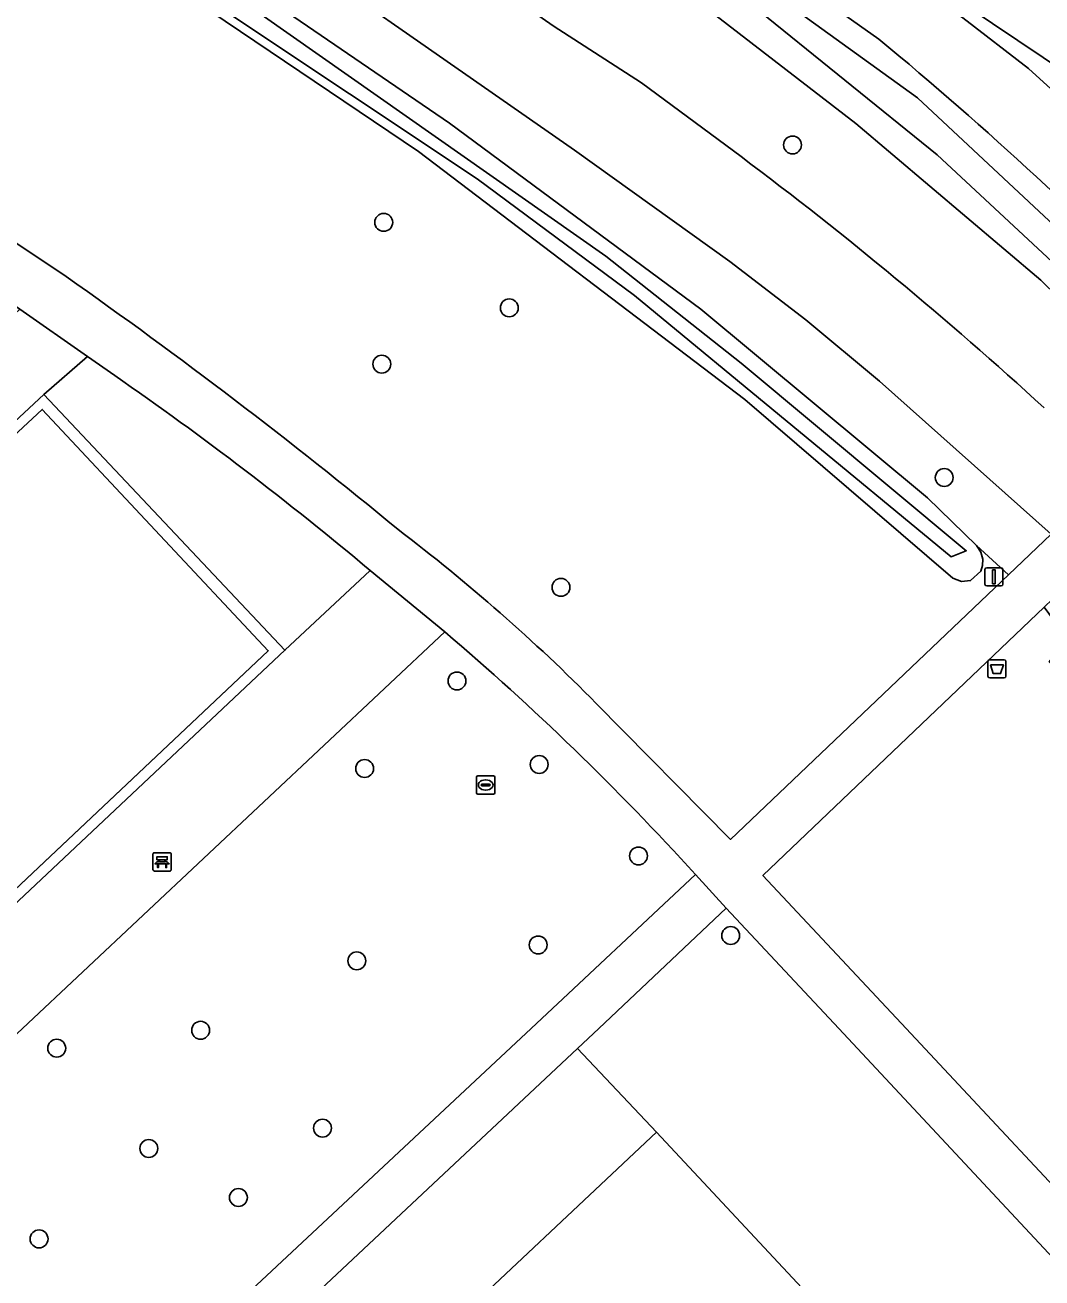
# Model space of a CAD drawing. Extents: x 157445 to 158888, y 383061 to 384688.
# Drawn here: x 158150.7 to 158206.3, y 384236.4 to 384304.9 of the extents above; entities that cross this region are included whole.
import ezdxf

# ---------------------------------------------------------------- set-up
doc = ezdxf.new("R2010")
doc.units = 0
for name, color, linetype in [('IMGEO_Afvalbak', 7, 'Continuous'), ('IMGEO_Bank', 7, 'Continuous'), ('IMGEO_Berm_groen', 7, 'Continuous'), ('IMGEO_Boom', 7, 'Continuous'), ('IMGEO_Greppel_droge_sloot', 7, 'Continuous'), ('IMGEO_Groenvoorziening', 7, 'Continuous'), ('IMGEO_Hek', 7, 'Continuous'), ('IMGEO_Loofbos', 7, 'Continuous'), ('IMGEO_Oever', 7, 'Continuous'), ('IMGEO_Rijbaan_lokaal_gesloten', 7, 'Continuous'), ('IMGEO_Rioolput', 7, 'Continuous'), ('IMGEO_Terreindeel_gesloten', 7, 'Continuous'), ('IMGEO_Terreindeel_halfverhard', 7, 'Continuous'), ('IMGEO_Terreindeel_open', 7, 'Continuous'), ('IMGEO_Verkeersbordpaal', 7, 'Continuous'), ('IMGEO_Voetpad_halfverhard', 7, 'Continuous'), ('IMGEO_Waterloop', 7, 'Continuous')]:
    doc.layers.add(name, color=color, linetype=linetype)

msp = doc.modelspace()

# ---------------------------------------------------------------- linework, layer by layer
at = {"layer": 'IMGEO_Afvalbak'}
for p, q in [((158203.308, 384269.262), (158203.308, 384270.062)), ((158203.308, 384270.062), (158203.308, 384269.262)), ((158203.408, 384270.162), (158204.198, 384270.162)), ((158204.198, 384270.162), (158203.408, 384270.162)), ((158204.298, 384270.062), (158204.298, 384269.262)), ((158204.298, 384269.262), (158204.298, 384270.062)), ((158204.198, 384269.162), (158203.408, 384269.162)), ((158203.408, 384269.162), (158204.198, 384269.162))]:
    msp.add_line(p, q, dxfattribs=at)
msp.add_lwpolyline([(158203.451, 384269.876), (158204.155, 384269.876), (158204.006, 384269.406), (158203.6, 384269.406), (158203.451, 384269.876)], dxfattribs=at)
for centre, start, end in [((158203.408, 384270.062), 90, 180), ((158203.408, 384270.062), 90, 180), ((158204.198, 384270.062), 0, 90), ((158204.198, 384270.062), 360, 90), ((158203.408, 384269.262), 180, 270), ((158203.408, 384269.262), 180, 270), ((158204.198, 384269.262), 270, 0), ((158204.198, 384269.262), 270, 0)]:
    msp.add_arc(centre, 0.1, start, end, dxfattribs=at)
at = {"layer": 'IMGEO_Bank'}
for p, q in [((158157.645, 384258.685), (158157.645, 384259.526)), ((158157.645, 384259.526), (158157.645, 384258.685)), ((158157.72, 384259.61), (158158.561, 384259.61)), ((158158.561, 384259.61), (158157.72, 384259.61)), ((158158.645, 384259.535), (158158.645, 384258.694)), ((158158.645, 384258.694), (158158.645, 384259.535)), ((158158.342, 384259.008), (158157.949, 384259.008)), ((158157.954, 384259.116), (158157.954, 384259.222)), ((158157.998, 384259.222), (158157.998, 384259.116)), ((158158.286, 384259.228), (158158.004, 384259.228)), ((158158.004, 384259.11), (158158.286, 384259.11)), ((158158.292, 384259.116), (158158.292, 384259.222)), ((158158.336, 384259.222), (158158.336, 384259.116)), ((158158.57, 384258.61), (158157.729, 384258.61)), ((158157.729, 384258.61), (158158.57, 384258.61))]:
    msp.add_line(p, q, dxfattribs=at)
for points in [[(158157.948, 384259.228), (158157.862, 384259.228), (158157.862, 384259.389), (158158.425, 384259.389), (158158.425, 384259.228), (158158.342, 384259.228)], [(158157.892, 384259.008), (158157.75, 384259.008), (158157.862, 384259.11), (158157.948, 384259.11)], [(158157.942, 384259.001), (158157.942, 384258.794), (158157.899, 384258.794), (158157.899, 384259.001)], [(158158.342, 384259.11), (158158.425, 384259.11), (158158.537, 384259.008), (158158.398, 384259.008)], [(158158.392, 384259.001), (158158.392, 384258.794), (158158.348, 384258.794), (158158.348, 384259.001)]]:
    msp.add_lwpolyline(points, dxfattribs=at)
for centre, radius, start, end in [((158157.723, 384259.532), 0.0779, 92.4484, 184.28452), ((158157.723, 384259.532), 0.0779, 92.4484, 184.28452), ((158158.567, 384259.532), 0.0779, 2.4484, 94.28452), ((158158.567, 384259.532), 0.0779, 2.4484, 94.28452), ((158157.723, 384258.688), 0.0779, 182.4484, 274.28452), ((158157.723, 384258.688), 0.0779, 182.4484, 274.28452), ((158157.892, 384259.001), 0.00671, 2.89567, 87.10433), ((158157.949, 384259.001), 0.00671, 92.89567, 177.10433), ((158157.947, 384259.221), 0.00671, 2.89567, 87.10433), ((158157.947, 384259.117), 0.00671, 272.89567, 357.10433), ((158158.004, 384259.221), 0.00671, 92.89567, 177.10433), ((158158.004, 384259.117), 0.00671, 182.89567, 267.10433), ((158158.286, 384259.221), 0.00671, 2.89567, 87.10433), ((158158.286, 384259.117), 0.00671, 272.89567, 357.10433), ((158158.343, 384259.221), 0.00671, 92.89567, 177.10433), ((158158.343, 384259.117), 0.00671, 182.89567, 267.10433), ((158158.341, 384259.001), 0.00671, 2.89567, 87.10433), ((158158.398, 384259.001), 0.00671, 92.89567, 177.10433), ((158158.567, 384258.688), 0.0779, 272.4484, 4.28452), ((158158.567, 384258.688), 0.0779, 272.4484, 4.28452)]:
    msp.add_arc(centre, radius, start, end, dxfattribs=at)
at = {"layer": 'IMGEO_Berm_groen'}
msp.add_lwpolyline([(158105.395, 384343.329), (158120.239, 384334.269), (158131.468, 384327.554), (158151.313, 384314.692), (158165.352, 384305.309), (158173.859, 384299.484), (158187.618, 384289.325), (158199.999, 384279.006), (158202.678, 384276.401), (158204.439, 384274.808), (158206.769, 384277.026), (158197.375, 384285.381), (158193.357, 384288.744), (158189.191, 384291.922), (158180.706, 384298.011), (158160.224, 384312.286), (158150.69, 384318.51), (158134.209, 384329.269), (158123.299, 384335.918), (158101.388, 384348.76)], dxfattribs=at)
at = {"layer": 'IMGEO_Boom'}
for centre in [(158192.627, 384298.301), (158170.268, 384294.07), (158177.134, 384289.394), (158170.161, 384286.32), (158200.922, 384280.119), (158179.96, 384274.115), (158174.273, 384268.999), (158178.77, 384264.434), (158169.224, 384264.211), (158184.201, 384259.432), (158189.243, 384255.082), (158178.715, 384254.566), (158168.793, 384253.699), (158160.254, 384249.904), (158152.384, 384248.922), (158166.922, 384244.555), (158157.418, 384243.444), (158162.321, 384240.76), (158151.418, 384238.498)]:
    msp.add_circle(centre, 0.489, dxfattribs=at)
at = {"layer": 'IMGEO_Greppel_droge_sloot'}
msp.add_lwpolyline([(158037.742, 384378.548), (158052.985, 384370.511), (158071.194, 384361.036), (158098.971, 384345.252), (158110.567, 384338.552), (158124.827, 384329.423), (158140.56, 384319.635), (158175.379, 384296.446), (158183.979, 384290.069), (158201.302, 384275.788), (158202.123, 384276.116), (158189.812, 384286.378), (158182.411, 384292.218), (158151.051, 384314.213), (158142.021, 384319.877), (158130.148, 384327.601), (158107.964, 384341.256), (158096.34, 384347.87), (158082.583, 384355.843), (158069.216, 384363.137), (158042.209, 384377.356), (158020.778, 384387.924)], dxfattribs=at)
at = {"layer": 'IMGEO_Groenvoorziening'}
for points in [[(158211.298, 384279.373), (158214.709, 384282.591), (158206.197, 384290.909), (158196.087, 384299.479), (158180.779, 384311.305), (158170.885, 384317.694), (158157.928, 384326.792), (158156.935, 384327.454), (158149.041, 384332.721), (158133.86, 384342.387), (158121.771, 384349.771), (158105.237, 384359.151), (158089.996, 384367.578), (158076.453, 384375.358), (158060.511, 384383.945), (158047.713, 384390.32), (158032.486, 384398.323)], [(158032.545, 384391.154), (158046.847, 384384.056), (158060.409, 384376.921), (158076.523, 384368.137), (158085.237, 384363.021), (158099.618, 384355.351), (158101.371, 384354.416), (158109.348, 384349.805), (158152.215, 384323.495), (158153.548, 384322.603), (158165.112, 384314.864), (158179.542, 384304.808), (158184.366, 384301.689), (158189.812, 384297.664)], [(158020.778, 384387.924), (158042.209, 384377.356), (158069.216, 384363.137), (158082.583, 384355.843), (158096.34, 384347.87), (158107.964, 384341.256), (158130.148, 384327.601), (158142.021, 384319.877), (158151.051, 384314.213), (158182.411, 384292.218), (158189.812, 384286.378), (158202.123, 384276.116), (158201.302, 384275.788), (158183.979, 384290.069), (158175.379, 384296.446), (158140.56, 384319.635), (158124.827, 384329.423), (158110.567, 384338.552), (158098.971, 384345.252), (158071.194, 384361.036), (158052.985, 384370.511), (158037.742, 384378.548)], [(157997.89, 384378.013), (158000, 384377.027), (158010.318, 384372.202), (158023.343, 384365.609), (158050.349, 384351.579), (158078.875, 384335.918), (158088.8, 384330.665), (158098.831, 384324.985), (158138.247, 384300.694), (158141.802, 384298.503), (158152.896, 384291.11)], [(158098.908, 384344.586), (158110.833, 384337.607), (158119.798, 384332.028), (158131.996, 384324.598), (158150.241, 384312.732), (158172.171, 384297.941), (158190.012, 384284.379), (158201.387, 384274.627), (158201.858, 384274.433), (158202.364, 384274.489), (158202.919, 384274.994), (158203.023, 384275.304), (158203.031, 384275.661), (158202.929, 384276.048), (158202.678, 384276.401), (158199.999, 384279.006), (158187.618, 384289.325), (158173.859, 384299.484), (158165.352, 384305.309), (158151.313, 384314.692), (158131.468, 384327.554), (158120.239, 384334.269), (158105.395, 384343.329)], [(158181.894, 384267.776), (158189.241, 384260.34), (158204.439, 384274.808), (158202.678, 384276.401), (158202.929, 384276.048), (158203.031, 384275.661), (158203.023, 384275.304), (158202.919, 384274.994), (158202.364, 384274.489), (158201.858, 384274.433), (158201.387, 384274.627), (158190.012, 384284.379), (158172.171, 384297.941), (158150.241, 384312.732), (158131.996, 384324.598), (158119.798, 384332.028), (158110.833, 384337.607), (158098.908, 384344.586)], [(158255.977, 384265.301), (158250.955, 384270.066), (158246.294, 384274.489), (158238.811, 384269.595), (158219.581, 384289.71), (158205.526, 384302.48), (158201.937, 384305.244), (158196.082, 384309.317), (158155.944, 384335.521), (158154.38, 384333.269), (158158.932, 384330.313), (158159.611, 384329.872), (158168.169, 384324.086), (158178.137, 384317.686), (158197.349, 384304.092)], [(158155.556, 384285.698), (158154.075, 384286.733), (158151.684, 384284.658), (158164.868, 384270.674), (158169.53, 384275.039)]]:
    msp.add_lwpolyline(points, dxfattribs=at)
for points in [[(158151.684, 384284.658), (158154.075, 384286.733), (158150.374, 384289.32), (158140.597, 384280.236), (158137.948, 384277.771), (158132.077, 384272.215), (158129.394, 384269.719), (158120.372, 384261.347), (158114.295, 384255.709), (158118.396, 384253.676), (158124.003, 384258.902)], [(158138.61, 384238.821), (158150.518, 384250), (158173.609, 384271.678), (158169.53, 384275.039), (158164.868, 384270.674), (158142.852, 384250), (158137.207, 384244.7), (158134.766, 384242.404)], [(158207.923, 384270.957), (158206.392, 384273.04), (158191.007, 384258.37), (158198.833, 384250), (158211.071, 384236.911), (158224.184, 384248.491), (158229.229, 384243.053), (158229.745, 384243.6), (158231.736, 384245.489), (158229.933, 384246.286), (158229.274, 384245.754), (158228.629, 384245.606), (158226.816, 384247.642), (158224.798, 384249.911), (158224.423, 384250.333), (158206.667, 384270.051), (158206.768, 384270.196), (158206.88, 384270.332), (158207.004, 384270.457), (158207.137, 384270.572), (158207.28, 384270.675), (158207.431, 384270.766), (158207.59, 384270.843), (158207.754, 384270.907)], [(158195.159, 384250), (158188.996, 384256.577), (158182.028, 384250), (158180.871, 384248.916), (158185.177, 384244.331), (158194.412, 384234.46), (158198.525, 384230.08), (158171.016, 384204.289), (158175.565, 384199.432), (158179.126, 384202.806), (158178.699, 384203.274), (158206.206, 384229.298), (158206.501, 384228.988), (158210.961, 384233.073)], [(158160.133, 384220.795), (158185.177, 384244.331), (158180.871, 384248.916), (158153.37, 384223.135), (158171.016, 384204.289), (158198.525, 384230.08), (158194.412, 384234.46), (158169.314, 384211.024)]]:
    msp.add_lwpolyline(points, close=True, dxfattribs=at)
for centre, radius, start, end in [((158051.276, 384128.168), 228.662, 44.55498, 50.29658), ((158058.615, 384122.452), 218.888, 47.5403, 53.17452), ((157982.824, 384048.987), 295.885, 50.49466, 54.91494), ((158045.172, 384126.494), 193.728, 50.06471, 55.26442), ((158108.35, 384194.825), 103.588, 44.76799, 52.75027)]:
    msp.add_arc(centre, radius, start, end, dxfattribs=at)
at = {"layer": 'IMGEO_Hek'}
msp.add_lwpolyline([(158137.495, 384245.726), (158133.523, 384250), (158125.021, 384259.147), (158151.59, 384283.846), (158163.954, 384270.654), (158142.032, 384250), (158137.495, 384245.726)], dxfattribs=at)
at = {"layer": 'IMGEO_Loofbos'}
msp.add_lwpolyline([(158194.933, 384318.615), (158163.279, 384336.539), (158158.574, 384339.362), (158156.623, 384336.5), (158161.34, 384333.762), (158161.642, 384333.587), (158174.299, 384324.59), (158207.717, 384302.151), (158223.567, 384291.777), (158227.57, 384297.507)], close=True, dxfattribs=at)
for points in [[(158236.123, 384283.894), (158224.934, 384290.882), (158223.567, 384291.777), (158207.717, 384302.151), (158174.299, 384324.59), (158161.642, 384333.587), (158161.34, 384333.762), (158156.623, 384336.5), (158155.944, 384335.521), (158196.082, 384309.317), (158201.937, 384305.244), (158205.526, 384302.48), (158219.581, 384289.71), (158238.811, 384269.595), (158246.294, 384274.489), (158250.955, 384270.066), (158255.977, 384265.301), (158246.263, 384256.75), (158253.01, 384250), (158271.404, 384231.597), (158279.323, 384237.162), (158312.334, 384215.304), (158316.015, 384218.591)], [(158173.609, 384271.678), (158150.518, 384250), (158138.61, 384238.821), (158142.146, 384235.219), (158151.632, 384225.045), (158178.326, 384250), (158187.326, 384258.414)]]:
    msp.add_lwpolyline(points, dxfattribs=at)
msp.add_arc((158076.415, 384157.44), 149.99, 42.31494, 49.60883, dxfattribs=at)
at = {"layer": 'IMGEO_Oever'}
for points in [[(158312.475, 384212.35), (158296.615, 384198.358), (158295.596, 384197.466), (158294.407, 384197.594), (158293.006, 384197.891), (158290.288, 384200.227), (158258.187, 384236.872), (158254.981, 384240.396), (158227.889, 384270.078), (158216.254, 384283.156), (158200.543, 384297.764), (158190.437, 384305.917), (158168.017, 384320.948), (158140.204, 384339.717), (158094.344, 384367.106), (158046.53, 384392.328), (158004.747, 384413.135), (157966.276, 384430.375), (157905.469, 384452.965), (157878.208, 384463.411), (157849.758, 384474.112), (157810.097, 384488.379)], [(158197.349, 384304.092), (158178.137, 384317.686), (158168.169, 384324.086), (158159.611, 384329.872), (158158.932, 384330.313), (158154.38, 384333.269), (158148.779, 384336.907), (158136.626, 384344.445), (158126.985, 384350.559), (158098.904, 384367.815), (158087.634, 384373.99), (158079.172, 384378.948), (158078.131, 384379.324), (158057.053, 384390.951), (158044.025, 384397.496), (158034.807, 384402.442)], [(158035.511, 384400.492), (158081.796, 384376.033), (158118.993, 384354.462), (158141.414, 384340.619), (158178.526, 384315.991), (158199.46, 384300.874), (158213.303, 384287.965), (158229.906, 384270.513), (158238.632, 384260.81), (158246.87, 384268.135), (158249.206, 384266.989), (158249.291, 384266.055), (158240.989, 384258.22), (158248.781, 384249.112), (158260.458, 384236.246), (158283.112, 384210.471), (158292.581, 384199.515), (158293.006, 384199.048), (158294.344, 384198.517), (158295.702, 384199.176), (158297.911, 384201.299), (158317.741, 384219.059)], [(158032.486, 384398.323), (158047.713, 384390.32), (158060.511, 384383.945), (158076.453, 384375.358), (158089.996, 384367.578), (158105.237, 384359.151), (158121.771, 384349.771), (158133.86, 384342.387), (158149.041, 384332.721), (158156.935, 384327.454), (158157.928, 384326.792), (158170.885, 384317.694), (158180.779, 384311.305), (158196.087, 384299.479), (158206.197, 384290.909), (158214.709, 384282.591), (158215.28, 384282.033), (158226.524, 384270.084), (158243.795, 384250.901), (158275.421, 384215.183), (158284.608, 384205.032), (158290.738, 384198.258), (158291.865, 384197.191)]]:
    msp.add_lwpolyline(points, dxfattribs=at)
msp.add_arc((158051.276, 384128.168), 228.662, 44.55498, 50.29658, dxfattribs=at)
at = {"layer": 'IMGEO_Rijbaan_lokaal_gesloten'}
for points in [[(158189.812, 384297.664), (158184.366, 384301.689), (158179.542, 384304.808), (158165.112, 384314.864), (158153.548, 384322.603), (158152.215, 384323.495), (158109.348, 384349.805), (158101.371, 384354.416), (158099.618, 384355.351), (158085.237, 384363.021), (158076.523, 384368.137), (158060.409, 384376.921)], [(158069.368, 384366.877), (158085.495, 384357.824), (158097.183, 384351.158), (158101.388, 384348.76), (158123.299, 384335.918), (158134.209, 384329.269), (158150.69, 384318.51), (158160.224, 384312.286), (158180.706, 384298.011), (158189.191, 384291.922), (158193.357, 384288.744), (158197.375, 384285.381), (158206.769, 384277.026)]]:
    msp.add_lwpolyline(points, dxfattribs=at)
msp.add_arc((158058.615, 384122.452), 218.888, 47.5403, 53.17452, dxfattribs=at)
at = {"layer": 'IMGEO_Rioolput'}
for p, q in [((158175.343, 384262.888), (158175.343, 384263.74)), ((158175.418, 384263.814), (158176.27, 384263.814)), ((158175.831, 384263.594), (158175.856, 384263.594)), ((158176.344, 384263.74), (158176.344, 384262.888)), ((158176.27, 384262.814), (158175.418, 384262.814)), ((158175.602, 384263.308), (158175.602, 384263.32)), ((158176.04, 384263.271), (158175.642, 384263.271)), ((158175.645, 384263.357), (158176.043, 384263.357)), ((158175.854, 384263.034), (158175.829, 384263.034)), ((158176.086, 384263.32), (158176.086, 384263.308))]:
    msp.add_line(p, q, dxfattribs=at)
for points in [[(158175.343, 384262.888), (158175.343, 384263.74)], [(158175.418, 384263.814), (158176.27, 384263.814)], [(158176.344, 384263.74), (158176.344, 384262.888)], [(158176.27, 384262.814), (158175.418, 384262.814)]]:
    msp.add_lwpolyline(points, dxfattribs=at)
for centre, radius, start, end in [((158175.42, 384263.738), 0.0765, 91.55205, 178.44795), ((158175.42, 384263.738), 0.0765, 91.55205, 178.44795), ((158176.268, 384263.738), 0.0765, 1.55205, 88.44795), ((158176.268, 384263.738), 0.0765, 1.55205, 88.44795), ((158175.42, 384262.89), 0.0765, 181.55205, 268.44795), ((158175.42, 384262.89), 0.0765, 181.55205, 268.44795), ((158175.642, 384263.317), 0.0403, 85.87752, 175.75265), ((158175.639, 384263.307), 0.0366, 178.93798, 274.71019), ((158176.043, 384263.314), 0.043, 264.86636, 352.45326), ((158176.047, 384263.319), 0.0386, 1.73085, 96.63898), ((158176.268, 384262.89), 0.0765, 271.55205, 358.44795), ((158176.268, 384262.89), 0.0765, 271.55205, 358.44795)]:
    msp.add_arc(centre, radius, start, end, dxfattribs=at)
for centre, major_axis, ratio, start_param, end_param in [((158175.83, 384263.314), (-0.387, 0.002), 0.722429, 4.712389, 7.853982), ((158175.855, 384263.314), (-0.39, 0.002), 0.717154, 1.570796, 4.712389)]:
    msp.add_ellipse(centre, major_axis=major_axis, ratio=ratio, start_param=start_param, end_param=end_param, dxfattribs=at)
at = {"layer": 'IMGEO_Terreindeel_gesloten'}
msp.add_lwpolyline([(158133.523, 384250), (158137.495, 384245.726), (158163.954, 384270.654), (158151.59, 384283.846), (158125.021, 384259.147)], close=True, dxfattribs=at)
at = {"layer": 'IMGEO_Terreindeel_halfverhard'}
msp.add_lwpolyline([(158194.412, 384234.46), (158185.177, 384244.331), (158160.133, 384220.795), (158169.314, 384211.024)], close=True, dxfattribs=at)
at = {"layer": 'IMGEO_Terreindeel_open'}
for points in [[(158151.684, 384284.658), (158124.003, 384258.902), (158132.28, 384250), (158137.207, 384244.7), (158142.852, 384250), (158164.868, 384270.674)], [(158133.523, 384250), (158125.021, 384259.147), (158151.59, 384283.846), (158163.954, 384270.654), (158137.495, 384245.726)]]:
    msp.add_lwpolyline(points, close=True, dxfattribs=at)
at = {"layer": 'IMGEO_Verkeersbordpaal'}
for p, q in [((158203.144, 384274.291), (158203.144, 384275.091)), ((158203.144, 384275.091), (158203.144, 384274.291)), ((158203.244, 384275.191), (158204.034, 384275.191)), ((158204.034, 384275.191), (158203.244, 384275.191)), ((158204.134, 384275.091), (158204.134, 384274.291)), ((158204.134, 384274.291), (158204.134, 384275.091)), ((158204.034, 384274.191), (158203.244, 384274.191)), ((158203.244, 384274.191), (158204.034, 384274.191))]:
    msp.add_line(p, q, dxfattribs=at)
msp.add_lwpolyline([(158203.564, 384275.066), (158203.714, 384275.066), (158203.714, 384274.316), (158203.564, 384274.316), (158203.564, 384275.066)], dxfattribs=at)
for centre, start, end in [((158203.244, 384275.091), 90, 180), ((158203.244, 384275.091), 90, 180), ((158204.034, 384275.091), 0, 90), ((158204.034, 384275.091), 360, 90), ((158203.244, 384274.291), 180, 270), ((158203.244, 384274.291), 180, 270), ((158204.034, 384274.291), 270, 0), ((158204.034, 384274.291), 270, 0)]:
    msp.add_arc(centre, 0.1, start, end, dxfattribs=at)
at = {"layer": 'IMGEO_Voetpad_halfverhard'}
for points in [[(158152.896, 384291.11), (158141.802, 384298.503), (158138.247, 384300.694), (158098.831, 384324.985), (158088.8, 384330.665), (158078.875, 384335.918), (158050.349, 384351.579), (158023.343, 384365.609), (158010.318, 384372.202), (158000, 384377.027), (157997.89, 384378.013)], [(157996.542, 384376.079), (158000, 384374.378), (158014.456, 384367.345), (158016.532, 384366.335), (158029.336, 384360.105), (158042.68, 384353.171), (158042.729, 384353.144), (158073.927, 384335.918), (158098.099, 384322.09), (158110.282, 384314.901), (158136.728, 384298.518), (158143.451, 384294.158), (158150.374, 384289.32), (158154.075, 384286.733), (158155.556, 384285.698)], [(158198.833, 384250), (158191.007, 384258.37), (158206.392, 384273.04), (158208.671, 384275.214), (158206.769, 384277.026), (158204.439, 384274.808), (158189.241, 384260.34), (158181.894, 384267.776)], [(158169.53, 384275.039), (158173.609, 384271.678)], [(158187.326, 384258.414), (158188.996, 384256.577), (158195.159, 384250), (158210.961, 384233.073)], [(158211.071, 384236.911), (158198.833, 384250)]]:
    msp.add_lwpolyline(points, dxfattribs=at)
msp.add_lwpolyline([(158180.871, 384248.916), (158182.028, 384250), (158188.996, 384256.577), (158187.326, 384258.414), (158178.326, 384250), (158151.632, 384225.045), (158153.37, 384223.135)], close=True, dxfattribs=at)
for centre, radius, start, end in [((157982.824, 384048.987), 295.885, 50.49466, 54.91494), ((158045.172, 384126.494), 193.728, 50.06471, 55.26442), ((158108.35, 384194.825), 103.588, 44.76799, 52.75027), ((158076.415, 384157.44), 149.99, 42.31494, 49.60883)]:
    msp.add_arc(centre, radius, start, end, dxfattribs=at)
at = {"layer": 'IMGEO_Waterloop'}
for points in [[(157810.097, 384488.379), (157849.758, 384474.112), (157878.208, 384463.411), (157905.469, 384452.965), (157966.276, 384430.375), (158004.747, 384413.135), (158046.53, 384392.328), (158094.344, 384367.106), (158140.204, 384339.717), (158168.017, 384320.948), (158190.437, 384305.917), (158200.543, 384297.764), (158216.254, 384283.156), (158227.889, 384270.078), (158254.981, 384240.396), (158258.187, 384236.872), (158290.288, 384200.227), (158293.006, 384197.891), (158294.407, 384197.594), (158295.596, 384197.466), (158296.615, 384198.358), (158312.475, 384212.35)], [(158317.741, 384219.059), (158297.911, 384201.299), (158295.702, 384199.176), (158294.344, 384198.517), (158293.006, 384199.048), (158292.581, 384199.515), (158283.112, 384210.471), (158260.458, 384236.246), (158248.781, 384249.112), (158240.989, 384258.22), (158249.291, 384266.055), (158249.206, 384266.989), (158246.87, 384268.135), (158238.632, 384260.81), (158229.906, 384270.513), (158213.303, 384287.965), (158199.46, 384300.874), (158178.526, 384315.991), (158141.414, 384340.619), (158118.993, 384354.462), (158081.796, 384376.033), (158035.511, 384400.492)]]:
    msp.add_lwpolyline(points, dxfattribs=at)

doc.saveas('drawing.dxf')
